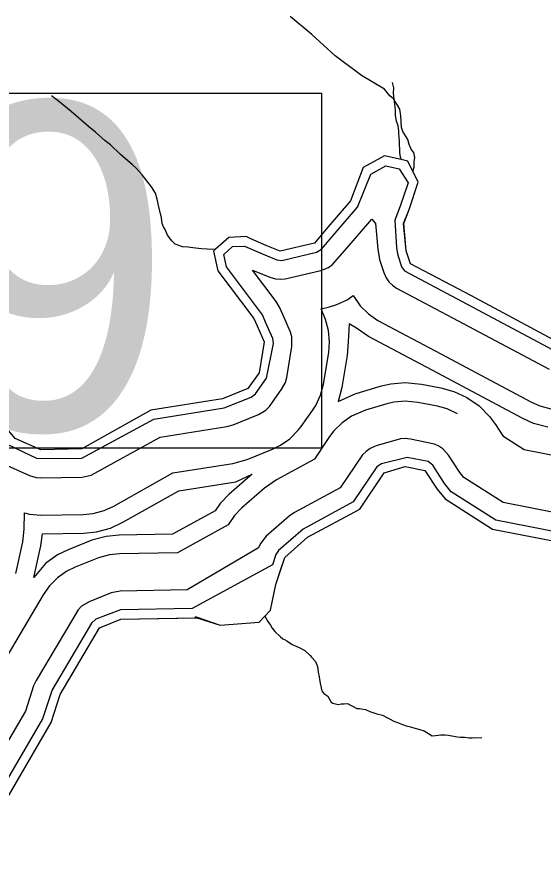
# Model space of a CAD drawing. Extents: x 2532689 to 2764727, y 536648 to 732970.
# Drawn here: x 2705180 to 2707434, y 571526 to 575110 of the extents above; entities that cross this region are included whole.
import ezdxf

# ---------------------------------------------------------------- set-up
doc = ezdxf.new("R2010")
doc.units = 0
for name, color, linetype in [('Exist Boundary Land Use Gamelands State NC Wildlife Resources Commission', 7, 'Continuous'), ('Exist Hydrographic Buffer Line', 7, 'Continuous'), ('Exist Hydrographic Creek Double Shore', 7, 'Continuous'), ('Exist Hydrographic Creek Single Shore', 7, 'Continuous'), ('Exist Road Secondary Structure Pipe Number Label', 7, 'Continuous')]:
    doc.layers.add(name, color=color, linetype=linetype)

msp = doc.modelspace()

# ---------------------------------------------------------------- linework, layer by layer
at = {"layer": 'Exist Boundary Land Use Gamelands State NC Wildlife Resources Commission'}
for points in [[(2706875.7, 574448.1), (2706881.1, 574466.9), (2706880.7, 574488.9), (2706884.6, 574506.9), (2706880.2, 574528.9), (2706870, 574540.8), (2706859.7, 574562.6), (2706853.6, 574584.5), (2706833.1, 574618.3), (2706826.7, 574636.3), (2706824.3, 574686.2), (2706820, 574714.2), (2706809.7, 574732.1), (2706793.3, 574757.9), (2706777.3, 574771.7), (2706754.8, 574799.4), (2706656.3, 574858.2), (2706543.3, 574942.8), (2706443.9, 575033.6), (2706351, 575110.4)], [(2707515.3, 573707.9), (2707126.3, 573915.6), (2706865.3, 574052.7), (2706847.2, 574107.9), (2706836.2, 574225.7), (2706859.3, 574285.7), (2706898.3, 574402.2), (2706875.7, 574448.1)], [(2705094.5, 571692.7), (2705327.6, 572089.6), (2705366.6, 572209.4), (2705534.5, 572495.3), (2705625.5, 572531.8), (2705950.5, 572538.2), (2706051.4, 572506.2), (2706217.5, 572519.5), (2706266.5, 572570.7), (2706288.5, 572680), (2706327.4, 572796.5), (2706425.4, 572882.5), (2706648.3, 573003.1), (2706752.3, 573158.3), (2706843.3, 573185), (2706927.2, 573168.7), (2706979.3, 573088.7), (2707013.3, 573047.4), (2707216.3, 572917.6), (2707719.3, 572819.7), (2707901.2, 572860), (2708082.3, 572988.7), (2708172.3, 573031.7), (2708281.2, 573026.2)]]:
    msp.add_lwpolyline(points, dxfattribs=at)
at = {"layer": 'Exist Hydrographic Buffer Line'}
for points in [[(2705142.6, 573279.2), (2705267.3, 573220.1), (2705459, 573220.5), (2705767.6, 573388.4), (2706067.6, 573435.8), (2706184.3, 573481.9), (2706201.9, 573495.9), (2706249.9, 573563.5), (2706278.8, 573712.3), (2706276.8, 573732.6), (2706245.6, 573803.6), (2706232.1, 573834.9), (2706077.7, 574039.9), (2706066.4, 574093), (2706103.3, 574126.5), (2706154.6, 574128.6), (2706234.3, 574093.3), (2706293.4, 574069.3), (2706315.3, 574067), (2706463.6, 574102.3), (2706484.9, 574115.3), (2706542.9, 574183.3), (2706638.9, 574295.5), (2706695.3, 574436.9), (2706760.3, 574472.2), (2706817.1, 574459.6), (2706855, 574399.4), (2706821.6, 574299.2), (2706799, 574239.9), (2706805.8, 574122.3), (2706809.3, 574095.4), (2706827.3, 574040.3), (2706839.6, 574022.1), (2707107.7, 573880.1), (2707496.6, 573672.6)], [(2705113.3, 573201), (2705235.3, 573146.8), (2705262.6, 573138.6), (2705283.3, 573136.8), (2705460.9, 573140.5), (2705499.4, 573147.7), (2705794.3, 573311.6), (2706080.1, 573356.8), (2706106.4, 573364.1), (2706214.4, 573407.7), (2706246.6, 573427), (2706261.4, 573441.8), (2706315.1, 573517.2), (2706330.1, 573545.5), (2706335.6, 573565.8), (2706357.6, 573699.2), (2706357.6, 573739.7), (2706352, 573759.9), (2706318.8, 573835.7), (2706305.3, 573866.9), (2706290.9, 573891.5), (2706188.6, 574026.1), (2706263, 573995.3), (2706287.6, 573988.3), (2706308.4, 573986.4), (2706329.1, 573988.3), (2706482, 574024.5), (2706514.4, 574037.3), (2706531.7, 574049.3), (2706603.6, 574131.4), (2706699.6, 574243.5), (2706716.4, 574225.6), (2706726, 574114.9), (2706733.4, 574070.6), (2706751.3, 574015.5), (2706761.3, 573992.7), (2706773.4, 573975.6), (2706788.2, 573960.8), (2706805.4, 573948.8), (2707070.1, 573809.4), (2707458.9, 573602)], [(2705175.9, 572727.9), (2705205.8, 572863.7), (2705212.4, 572917.6), (2705213.8, 572986.6), (2705234.9, 572981), (2705283.3, 572976.7), (2705464.4, 572980.6), (2705506.8, 572984.7), (2705554.2, 572997.4), (2705595.4, 573016.4), (2705847.6, 573158), (2706105.2, 573198.7), (2706166.5, 573215.7), (2706274.3, 573259.4), (2706309.4, 573276.5), (2706349.4, 573304.5), (2706383.8, 573339), (2706397.6, 573356.9), (2706445.5, 573424.6), (2706459.9, 573446.6), (2706480.4, 573490.8), (2706493.1, 573538), (2706515.7, 573672.9), (2706519.4, 573718.9), (2706515.1, 573767.5), (2706502.3, 573814.6), (2706482.7, 573860.2), (2706519.4, 573868.9), (2706550.1, 573878.1), (2706594.4, 573898.7), (2706620.9, 573917.3), (2706650.8, 573872.7), (2706685.4, 573838.2), (2706725.4, 573810.2), (2706995.3, 573668.1), (2707383.7, 573460.9), (2707419.5, 573444.8), (2707466.9, 573432.1)], [(2707452.8, 573353.4), (2707392.1, 573369.6), (2707345.9, 573390.3), (2706957.8, 573597.4), (2706685.4, 573741), (2706633.8, 573777), (2706603.6, 573796.5), (2706599.3, 573718.9), (2706594.4, 573659.8), (2706571.9, 573524.1), (2706555.7, 573463.5), (2706629.1, 573496.6), (2706651.2, 573503.8), (2706742, 573530.5), (2706780.8, 573539.5), (2706843.3, 573545), (2706912, 573538.4), (2706996.1, 573522.1), (2707050.6, 573507), (2707107.4, 573480.4), (2707158.9, 573444.5), (2707203.2, 573400.1), (2707229, 573364.9), (2707260.6, 573316.7), (2707352.3, 573257.9), (2707714.6, 573187.4)], [(2707067.3, 573411.2), (2707023.2, 573431.8), (2706980.9, 573443.6), (2706896.9, 573459.9), (2706843.3, 573465), (2706794.9, 573460.8), (2706764.6, 573453.7), (2706673.6, 573427), (2706612.5, 573400.8), (2706572.5, 573372.8), (2706537.8, 573338.3), (2706519.6, 573314.1), (2706454.4, 573216.5), (2706292.2, 573128.7), (2706240.7, 573092.9), (2706142.7, 573006.9), (2706112.9, 572976.5), (2706084.9, 572936.5), (2705867.9, 572816.6), (2705619.8, 572811.7), (2705576.9, 572807.5), (2705529.6, 572794.8), (2705430.1, 572755.1), (2705394.4, 572737.7), (2705354.5, 572709.8), (2705319.8, 572675.3), (2705292.9, 572637.1), (2705125, 572351.3)], [(2707717.9, 572942.3), (2707261.6, 573031.1), (2707093.9, 573138.3), (2707076.3, 573159.8), (2707027.9, 573234.1), (2707004.5, 573260.7), (2706987.3, 573272.7), (2706968.4, 573281.5), (2706866.3, 573302.9), (2706843.3, 573305), (2706822.6, 573303.2), (2706718.7, 573273.5), (2706692.4, 573262.3), (2706675.2, 573250.3), (2706660.4, 573235.5), (2706565.1, 573094.5), (2706368.4, 572988.1), (2706346.1, 572972.7), (2706248.1, 572886.7), (2706223.5, 572856.5), (2706214.6, 572837.6), (2705910.1, 572657.4), (2705622.9, 572651.7), (2705584.3, 572644.5), (2705489.6, 572606.6), (2705457.2, 572587.2), (2705442.4, 572572.4), (2705263, 572270.2), (2705252.3, 572246.5), (2705217.5, 572139), (2704996.8, 571763.7)], [(2707718.9, 572860.6), (2707231.3, 572955.5), (2707040.2, 573077.7), (2707011.7, 573112.4), (2706960.8, 573190.5), (2706941.1, 573206.3), (2706851.1, 573224.3), (2706741, 573196.7), (2706721.5, 573184), (2706620.7, 573033.6), (2706406.4, 572917.7), (2706301, 572826.5), (2706289.3, 572809.2), (2706274.7, 572765.2), (2705931.5, 572577.9), (2705624.7, 572571.8), (2705519.3, 572532.4), (2705499.8, 572515.5), (2705331.9, 572229.6), (2705290.7, 572106), (2705061.8, 571716.4)], [(2705254, 572710.6), (2705283.9, 572846.4), (2705289.9, 572896.8), (2705466.2, 572900.6), (2705521, 572906), (2705581.7, 572922.2), (2705634.6, 572946.6), (2705874.5, 573081.3), (2706117.7, 573119.8), (2706187.8, 573153), (2706090, 573067.1), (2706051.6, 573027.8), (2706029.1, 572995.7), (2705846.6, 572896.2), (2705618.2, 572891.7), (2705562.8, 572886.3), (2705502.1, 572870.1), (2705400.4, 572829.3), (2705354.5, 572807), (2705303, 572771), (2705254, 572710.6)]]:
    msp.add_lwpolyline(points, dxfattribs=at)
at = {"layer": 'Exist Hydrographic Creek Double Shore'}
for p, q in [((2706250.5, 574129.9), (2706182.7, 574159.9)), ((2706308.4, 574106.4), (2706250.5, 574129.9))]:
    msp.add_line(p, q, dxfattribs=at)
for points in [[(2706825.9, 574498.6), (2706754.3, 574514.6), (2706663.3, 574464.9), (2706608.3, 574321.5), (2706512.4, 574209.2)], [(2706845.6, 574125.9), (2706836.4, 574225.6), (2706859.3, 574285.7), (2706898.3, 574402.1), (2706854.4, 574492.3), (2706825.9, 574498.6)], [(2708300.8, 574320), (2708301.3, 574294.5), (2708269.3, 574260.4), (2708061.3, 574212.6), (2707929.3, 574151.5), (2707816.3, 574032), (2707752.3, 573921), (2707721.4, 573778.6), (2707673.4, 573727.4), (2707515.3, 573707.9), (2707126.3, 573915.5), (2706865.3, 574052.7), (2706847.4, 574107.8), (2706845.6, 574125.9)], [(2706512.4, 574209.2), (2706454.4, 574141.2), (2706308.4, 574106.4)], [(2706182.7, 574159.9), (2706162.4, 574168.9), (2706087.3, 574165.9), (2706031.5, 574115.7)], [(2706031.5, 574115.7), (2706022.3, 574107.4), (2706040.4, 574022.8), (2706195.4, 573818.9), (2706209.1, 573787.4)], [(2706209.1, 573787.4), (2706239.5, 573718.9), (2706217.3, 573586.6), (2706169.3, 573519), (2706061.3, 573475.3), (2705754.3, 573426.8), (2705458.4, 573260.5), (2705283.3, 573256.7), (2705173.4, 573304.9), (2705011.4, 573498.6), (2704925.5, 573590.4), (2704783.4, 573594.5), (2704743.4, 573533.8), (2704761.4, 573495.1), (2704771.5, 573426.5), (2704883.5, 573253.8), (2704936.4, 573098.3), (2704932.5, 572924.1), (2704902.3, 572788.2), (2704871.4, 572711.4), (2704826.4, 572479.8), (2704729.5, 572344.6), (2704623.4, 572231.9), (2704458.4, 572202.7)], [(2706307.5, 572737.6), (2706327.4, 572796.5), (2706425.4, 572882.5), (2706648.3, 573003.1), (2706752.3, 573158.4), (2706843.3, 573185), (2706927.4, 573168.7), (2706979.3, 573088.7), (2707013.3, 573047.4), (2707216.3, 572917.6), (2707719.3, 572819.7), (2707901.4, 572860), (2708082.3, 572988.7), (2708172.3, 573031.7), (2708281.4, 573026.2)], [(2706241.7, 572544.7), (2706266.3, 572570.7), (2706288.5, 572680), (2706307.5, 572737.6)], [(2703786, 571567.2), (2703838.5, 571579.7), (2704064.5, 571526.4), (2704447.5, 571568.1), (2704621.4, 571614.6), (2704727.4, 571727.2), (2704868.5, 571762.4), (2704879.4, 571644.6), (2704913.4, 571606.6), (2704997.5, 571583.8), (2705094.5, 571692.7), (2705327.4, 572089.6), (2705366.3, 572209.4), (2705534.5, 572495.2), (2705625.3, 572531.7), (2705941.9, 572538)], [(2705948.7, 572541.7), (2706051.4, 572506.2), (2706217.3, 572519.5), (2706241.7, 572544.7)]]:
    msp.add_lwpolyline(points, dxfattribs=at)
at = {"layer": 'Exist Hydrographic Creek Single Shore'}
msp.add_line((2705948.7, 572541.7), (2705941.9, 572538), dxfattribs=at)
for points in [[(2706825.9, 574498.6), (2706823, 574509.3), (2706820.6, 574529.4), (2706819.1, 574577.4), (2706815.9, 574611.4), (2706815.7, 574621.4), (2706812.8, 574643.3), (2706806.4, 574663.2), (2706801.5, 574687.1), (2706800.9, 574711.2), (2706795.4, 574757.1), (2706792.7, 574783), (2706793.9, 574805.2), (2706789, 574829.1)], [(2706031.5, 574115.7), (2706019.6, 574113.8), (2705971.7, 574116.3), (2705933.3, 574121.1), (2705913.4, 574124.6), (2705889.4, 574125.8), (2705858.9, 574136.9), (2705844.3, 574150.4), (2705825.7, 574175.9), (2705814.8, 574199.6), (2705808.6, 574211.5), (2705802.1, 574225.3), (2705799.4, 574249.2), (2705787.9, 574297), (2705781, 574328.9), (2705773.8, 574354.7), (2705757.2, 574382.3), (2705717.4, 574433.1), (2705692.6, 574460.4), (2705676.2, 574476), (2705624.5, 574520.5), (2705581.4, 574561.2), (2705558.9, 574578.5), (2705517.7, 574615.4), (2705486.9, 574640.4), (2705456, 574667.5), (2705412.9, 574704.3), (2705359.4, 574748.7), (2705328.6, 574771.8)], [(2706241.7, 572544.7), (2706255, 572522.9), (2706265.7, 572507.2), (2706274.1, 572493.5), (2706284.6, 572479.8), (2706309.4, 572456.5), (2706319.6, 572448.8), (2706325.6, 572445), (2706335.8, 572439.3), (2706358.4, 572424), (2706388.9, 572410.8), (2706413.1, 572397.6), (2706435.9, 572376.3), (2706442.1, 572370.4), (2706458.7, 572350.9), (2706467.5, 572329.2), (2706470.1, 572305.1), (2706474.9, 572285.3), (2706477.3, 572265.2), (2706484.7, 572231.4), (2706486.5, 572225.5), (2706495.2, 572213.7), (2706511.4, 572202.2), (2706526.3, 572176.6), (2706532.5, 572172.8), (2706556.7, 572167.5), (2706568.4, 572169.9), (2706582.3, 572170.3), (2706596.5, 572170.8), (2706635.2, 572150), (2706647.1, 572150.3), (2706673.4, 572145.1), (2706691.6, 572137.7), (2706721.9, 572126.6), (2706746.1, 572121.4), (2706796.8, 572094.9), (2706802.9, 572093.1), (2706831.4, 572081.9), (2706847.6, 572076.4), (2706865.7, 572071), (2706883.9, 572065.5), (2706906.1, 572060.2), (2706924.1, 572054.8), (2706958.8, 572033.7), (2706972.9, 572034.2), (2706994.9, 572036.9), (2707012.9, 572037.4), (2707028.9, 572035.9), (2707065.2, 572029.1), (2707079.1, 572027.5), (2707097.2, 572028.1), (2707117.3, 572024.7), (2707129.2, 572025.1), (2707145.2, 572025.5), (2707171.4, 572024.4)]]:
    msp.add_lwpolyline(points, dxfattribs=at)
at = {"layer": 'Exist Road Secondary Structure Pipe Number Label'}
msp.add_lwpolyline([(2702503.5, 574782.7), (2706485.3, 574782.7), (2706485.3, 573263.3), (2702503.5, 573263.3)], close=True, dxfattribs=at)

# ---------------------------------------------------------------- texts
msp.add_text('P29', height=1400, dxfattribs=at).set_placement((2702516.6, 573342.4))

doc.saveas('drawing.dxf')
